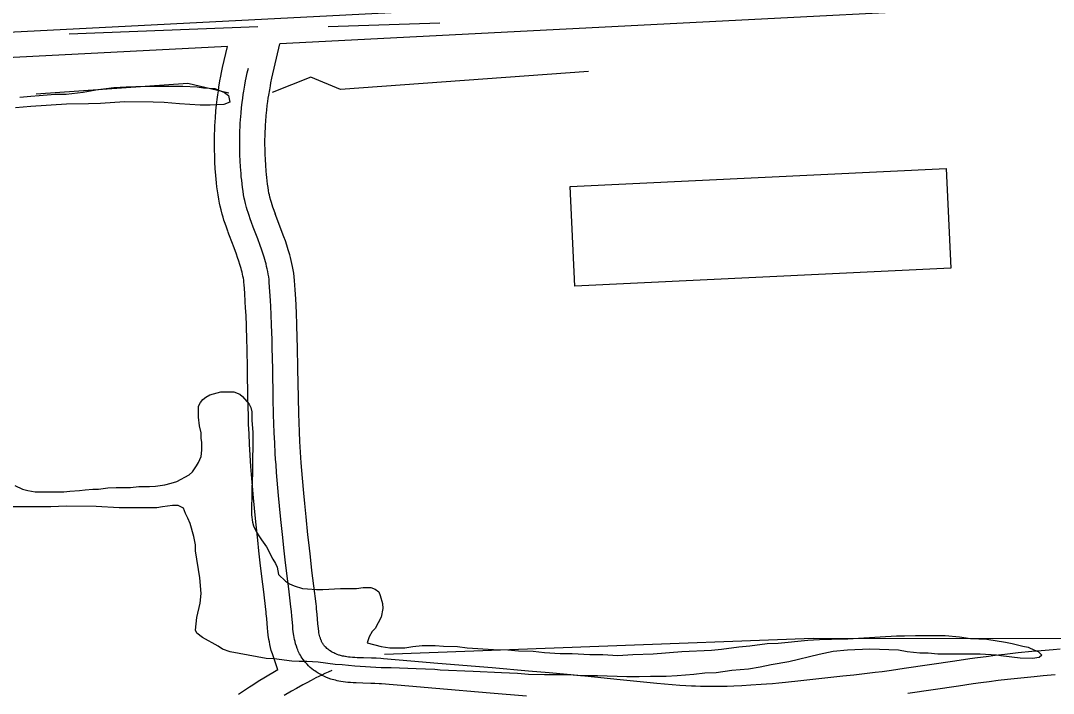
# Model space of a CAD drawing. Extents: x 3313442 to 3351311, y 721974 to 747360.
# Drawn here: x 3329799 to 3330412, y 732051 to 732451 of the extents above; entities that cross this region are included whole.
import ezdxf

# ---------------------------------------------------------------- set-up
doc = ezdxf.new("R2010")
doc.units = 0
for name, color, linetype in [('V-BLDG-OTLN', 7, 'Continuous'), ('V-ROAD-CNTR', 7, 'Continuous'), ('V-SITE-VEGE', 7, 'Continuous'), ('V-TOPO-SHOR', 7, 'Continuous')]:
    doc.layers.add(name, color=color, linetype=linetype)

msp = doc.modelspace()

# ---------------------------------------------------------------- linework, layer by layer
at = {"layer": 'V-BLDG-OTLN'}
msp.add_lwpolyline([(3330125.01, 732352.35), (3330348.37, 732363.03), (3330351.2, 732303.91), (3330127.84, 732293.23)], close=True, dxfattribs=at)
at = {"layer": 'V-ROAD-CNTR'}
for points in [[(3330624.38, 732486.76), (3328301.96, 732367.4), (3327955.05, 732352.67)], [(3330625.15, 732471.78), (3329952.6, 732437.22)], [(3329949.92, 732335.99), (3329949.13, 732338.2), (3329948.5, 732340.02), (3329947.99, 732341.58), (3329947.58, 732342.92), (3329947.26, 732344.02), (3329946.7, 732346.06), (3329946.35, 732347.51), (3329946.13, 732348.51), (3329945.82, 732350.11), (3329945.57, 732351.73), (3329945.3, 732353.71), (3329945.05, 732355.73), (3329944.83, 732357.69), (3329944.64, 732359.6), (3329944.47, 732361.41), (3329944.19, 732365.05), (3329943.99, 732368.44), (3329943.86, 732371.62), (3329943.79, 732374.62), (3329943.76, 732377.44), (3329943.77, 732380.08), (3329943.82, 732382.55), (3329943.89, 732384.88), (3329943.98, 732387.06), (3329944.09, 732389.1), (3329944.21, 732390.97), (3329944.5, 732394.61), (3329944.81, 732397.73), (3329945.13, 732400.46), (3329945.44, 732402.85), (3329945.73, 732404.93), (3329946.01, 732406.71), (3329946.55, 732409.92), (3329946.99, 732412.28), (3329947.33, 732414.02), (3329947.89, 732416.68), (3329952.6, 732437.22)], [(3329921.46, 732435.62), (3328903.66, 732383.31)], [(3329921.67, 732325.89), (3329920.81, 732328.29), (3329920.05, 732330.5), (3329919.4, 732332.49), (3329918.86, 732334.25), (3329918.38, 732335.87), (3329917.64, 732338.6), (3329917.12, 732340.75), (3329916.75, 732342.46), (3329916.27, 732344.93), (3329915.88, 732347.4), (3329915.55, 732349.89), (3329915.26, 732352.23), (3329915, 732354.5), (3329914.78, 732356.7), (3329914.58, 732358.88), (3329914.26, 732363.02), (3329914.03, 732366.94), (3329913.88, 732370.63), (3329913.79, 732374.1), (3329913.76, 732377.36), (3329913.77, 732380.42), (3329913.82, 732383.29), (3329913.91, 732385.99), (3329914.02, 732388.51), (3329914.14, 732390.89), (3329914.29, 732393.15), (3329914.62, 732397.27), (3329914.98, 732400.92), (3329915.35, 732404.1), (3329915.71, 732406.89), (3329916.06, 732409.32), (3329916.39, 732411.48), (3329917.01, 732415.15), (3329917.52, 732417.93), (3329917.94, 732420.05), (3329918.6, 732423.14), (3329921.46, 732435.62)], [(3329935.79, 732330.94), (3329934.97, 732333.24), (3329934.28, 732335.26), (3329933.7, 732337.03), (3329933.22, 732338.58), (3329932.82, 732339.95), (3329932.17, 732342.33), (3329931.74, 732344.13), (3329931.44, 732345.48), (3329931.05, 732347.52), (3329930.72, 732349.56), (3329930.42, 732351.8), (3329930.16, 732353.98), (3329929.92, 732356.09), (3329929.71, 732358.15), (3329929.53, 732360.15), (3329929.23, 732364.03), (3329929.01, 732367.69), (3329928.87, 732371.13), (3329928.79, 732374.36), (3329928.76, 732377.4), (3329928.77, 732380.25), (3329928.82, 732382.92), (3329928.9, 732385.43), (3329929, 732387.79), (3329929.12, 732389.99), (3329929.25, 732392.06), (3329929.56, 732395.94), (3329929.9, 732399.32), (3329930.24, 732402.28), (3329930.57, 732404.87), (3329930.89, 732407.12), (3329931.2, 732409.1), (3329931.78, 732412.54), (3329932.25, 732415.11), (3329932.64, 732417.03), (3329933.25, 732419.91), (3329933.9, 732422.77)], [(3329991.6, 732073.11), (3329990.61, 732073.29), (3329989.88, 732073.44), (3329989.2, 732073.6), (3329988.6, 732073.76), (3329988.04, 732073.92), (3329987.62, 732074.05), (3329986.61, 732074.4), (3329985.83, 732074.72), (3329985.16, 732075.01), (3329984.59, 732075.29), (3329984.09, 732075.56), (3329983.65, 732075.8), (3329983.34, 732075.99), (3329982.58, 732076.48), (3329982.07, 732076.83), (3329981.75, 732077.07), (3329981.14, 732077.55), (3329980.58, 732078.02), (3329980.03, 732078.52), (3329979.58, 732078.97), (3329979.19, 732079.4), (3329978.85, 732079.8), (3329978.55, 732080.19), (3329978.29, 732080.57), (3329978.04, 732080.96), (3329977.82, 732081.33), (3329977.62, 732081.7), (3329977.42, 732082.08), (3329977.25, 732082.46), (3329977.09, 732082.83), (3329976.97, 732083.14), (3329976.65, 732084.04), (3329976.4, 732084.84), (3329976.19, 732085.66), (3329976, 732086.48), (3329975.84, 732087.3), (3329975.71, 732088.04), (3329975.46, 732089.74), (3329975.28, 732091.27), (3329975.15, 732092.64), (3329974.69, 732098.29), (3329974.43, 732101.31), (3329974.27, 732102.95), (3329974.09, 732104.54), (3329972.79, 732115.11), (3329971.68, 732124.29), (3329970.74, 732132.3), (3329969.94, 732139.31), (3329969.27, 732145.42), (3329968.13, 732156.14), (3329967.34, 732164.16), (3329966.78, 732170.15), (3329965.99, 732179.19), (3329965.63, 732183.68), (3329965.28, 732188.17), (3329965.05, 732191.45), (3329964.85, 732194.61), (3329964.51, 732200.82), (3329964.25, 732206.63), (3329964.05, 732212.11), (3329963.89, 732217.25), (3329963.66, 732226.98), (3329963.35, 732244.15), (3329963.1, 732257.09), (3329962.98, 732262.01), (3329962.72, 732270.57), (3329962.47, 732277.03), (3329962.24, 732281.89), (3329962.04, 732285.56), (3329961.7, 732291.03), (3329961.29, 732296.61), (3329961.08, 732298.76), (3329960.81, 732300.9), (3329960.49, 732302.93), (3329960.13, 732304.87), (3329959.75, 732306.72), (3329959.34, 732308.47), (3329958.92, 732310.14), (3329958.48, 732311.8), (3329957.61, 732314.77), (3329956.72, 732317.54), (3329955.86, 732320.07), (3329955.02, 732322.41), (3329953.47, 732326.57), (3329950.81, 732333.57), (3329949.86, 732336.14)], [(3329951.46, 732065.28), (3329948.14, 732074.67), (3329947.53, 732076.67), (3329947.05, 732078.52), (3329946.66, 732080.23), (3329946.35, 732081.79), (3329946.09, 732083.29), (3329945.72, 732085.82), (3329945.46, 732088.03), (3329945.27, 732089.95), (3329944.79, 732095.82), (3329944.56, 732098.54), (3329944.44, 732099.74), (3329944.3, 732101), (3329943.01, 732111.49), (3329941.89, 732120.75), (3329940.94, 732128.85), (3329940.13, 732135.95), (3329939.44, 732142.19), (3329938.29, 732153.08), (3329937.48, 732161.28), (3329936.9, 732167.45), (3329936.09, 732176.68), (3329935.72, 732181.33), (3329935.36, 732185.98), (3329935.12, 732189.45), (3329934.9, 732192.84), (3329934.55, 732199.32), (3329934.27, 732205.41), (3329934.06, 732211.1), (3329933.9, 732216.44), (3329933.67, 732226.35), (3329933.36, 732243.59), (3329933.11, 732256.43), (3329932.99, 732261.18), (3329932.74, 732269.53), (3329932.5, 732275.73), (3329932.28, 732280.37), (3329932.09, 732283.81), (3329931.77, 732289), (3329931.39, 732294.08), (3329931.27, 732295.43), (3329931.11, 732296.67), (3329930.92, 732297.89), (3329930.69, 732299.09), (3329930.45, 732300.27), (3329930.18, 732301.44), (3329929.89, 732302.59), (3329929.6, 732303.67), (3329928.92, 732305.97), (3329928.24, 732308.12), (3329927.53, 732310.18), (3329926.83, 732312.14), (3329925.39, 732316.01), (3329922.72, 732323.04), (3329921.73, 732325.73)], [(3329988.91, 732058.35), (3329987.73, 732058.57), (3329986.64, 732058.8), (3329985.61, 732059.04), (3329984.65, 732059.29), (3329983.75, 732059.54), (3329982.92, 732059.8), (3329981.35, 732060.35), (3329979.99, 732060.89), (3329978.81, 732061.42), (3329977.78, 732061.93), (3329976.88, 732062.4), (3329976.09, 732062.85), (3329975.41, 732063.26), (3329974.22, 732064.02), (3329973.34, 732064.64), (3329972.67, 732065.13), (3329971.69, 732065.9), (3329970.7, 732066.73), (3329969.67, 732067.67), (3329968.74, 732068.6), (3329967.9, 732069.52), (3329967.14, 732070.43), (3329966.45, 732071.32), (3329965.84, 732072.2), (3329965.28, 732073.06), (3329964.78, 732073.91), (3329964.33, 732074.73), (3329963.92, 732075.55), (3329963.55, 732076.34), (3329963.22, 732077.11), (3329962.92, 732077.87), (3329962.39, 732079.35), (3329961.97, 732080.76), (3329961.62, 732082.09), (3329961.33, 732083.35), (3329961.09, 732084.54), (3329960.9, 732085.66), (3329960.59, 732087.78), (3329960.37, 732089.65), (3329960.21, 732091.29), (3329959.74, 732097.05), (3329959.5, 732099.92), (3329959.36, 732101.35), (3329959.19, 732102.77), (3329957.9, 732113.3), (3329956.79, 732122.52), (3329955.84, 732130.58), (3329955.04, 732137.63), (3329954.35, 732143.8), (3329953.21, 732154.61), (3329952.41, 732162.72), (3329951.84, 732168.8), (3329951.04, 732177.93), (3329950.67, 732182.5), (3329950.32, 732187.07), (3329950.08, 732190.45), (3329949.88, 732193.72), (3329949.53, 732200.07), (3329949.26, 732206.02), (3329949.06, 732211.61), (3329948.9, 732216.84), (3329948.66, 732226.67), (3329948.35, 732243.87), (3329948.11, 732256.76), (3329947.99, 732261.59), (3329947.73, 732270.05), (3329947.48, 732276.38), (3329947.26, 732281.13), (3329947.07, 732284.69), (3329946.73, 732290.02), (3329946.34, 732295.35), (3329946.17, 732297.1), (3329945.96, 732298.78), (3329945.7, 732300.41), (3329945.41, 732301.98), (3329945.1, 732303.49), (3329944.76, 732304.96), (3329944.41, 732306.37), (3329944.04, 732307.73), (3329943.27, 732310.37), (3329942.48, 732312.83), (3329941.69, 732315.12), (3329940.93, 732317.27), (3329939.43, 732321.29), (3329936.77, 732328.3), (3329935.79, 732330.94)], [(3330416.14, 732077.49), (3330411.98, 732077.17), (3330404.77, 732076.56), (3330399.35, 732076.06), (3330391.26, 732075.25), (3330383.19, 732074.38), (3330377.46, 732073.71), (3330372.09, 732073.04), (3330367.07, 732072.38), (3330362.38, 732071.73), (3330353.65, 732070.48), (3330323.42, 732065.97), (3330315.95, 732064.9), (3330310.36, 732064.15), (3330306.19, 732063.61), (3330299.92, 732062.84), (3330293.6, 732062.14), (3330286.99, 732061.43), (3330262.17, 732058.7), (3330252.95, 732057.75), (3330248.96, 732057.37), (3330245.21, 732057.03), (3330241.71, 732056.74), (3330238.45, 732056.48), (3330232.31, 732056.05), (3330226.98, 732055.75), (3330222.33, 732055.54), (3330218.28, 732055.41), (3330214.75, 732055.33), (3330211.66, 732055.29), (3330208.97, 732055.29), (3330206.65, 732055.3), (3330202.52, 732055.38), (3330199.46, 732055.48), (3330197.19, 732055.57), (3330193.75, 732055.76), (3330190.29, 732056), (3330185.55, 732056.38), (3330176.52, 732057.16), (3330168.62, 732057.9), (3330154.71, 732059.27), (3330133.76, 732061.4), (3330123.22, 732062.45), (3330112.66, 732063.44), (3330100.32, 732064.53), (3330078.78, 732066.38), (3330046.51, 732069.08), (3330030.4, 732070.43), (3330014.23, 732071.82), (3330012.67, 732071.94), (3330009.73, 732072.11), (3330007.03, 732072.22), (3330002.38, 732072.34), (3329998.54, 732072.47), (3329997.04, 732072.54), (3329995.66, 732072.64), (3329994.43, 732072.75), (3329993.32, 732072.87), (3329992.32, 732073), (3329991.23, 732073.17)], [(3329951.46, 732065.28), (3329943.09, 732060.28), (3329940.74, 732058.86), (3329938.56, 732057.51), (3329936.52, 732056.23), (3329934.59, 732054.98), (3329931.08, 732052.66), (3329928.01, 732050.53)], [(3329983.45, 732064.88), (3329981.31, 732063.93), (3329979.33, 732063.02), (3329977.48, 732062.14), (3329974.06, 732060.46), (3329971.1, 732058.95), (3329968.53, 732057.59), (3329966.3, 732056.39), (3329962.41, 732054.22), (3329959.51, 732052.56), (3329955.17, 732050.02)], [(3330413.2, 732062.22), (3330406.1, 732061.62), (3330400.78, 732061.13), (3330392.81, 732060.33), (3330384.87, 732059.47), (3330379.26, 732058.82), (3330374, 732058.16), (3330369.08, 732057.51), (3330364.47, 732056.88), (3330355.82, 732055.64), (3330325.58, 732051.12)], [(3330099.02, 732049.59), (3330077.52, 732051.44), (3330045.26, 732054.13), (3330029.13, 732055.49), (3330013, 732056.87), (3330011.64, 732056.98), (3330009.02, 732057.13), (3330006.55, 732057.22), (3330001.93, 732057.34), (3329997.9, 732057.48), (3329996.14, 732057.57), (3329994.49, 732057.69), (3329992.95, 732057.82), (3329991.51, 732057.98), (3329990.17, 732058.16), (3329988.91, 732058.35)]]:
    msp.add_lwpolyline(points, dxfattribs=at)
at = {"layer": 'V-SITE-VEGE'}
for points in [[(3329798.14, 732405.43), (3329804.74, 732405.97), (3329809.69, 732406.52), (3329819.04, 732407.33), (3329825.64, 732407.32), (3329835.81, 732408.41), (3329843.23, 732409.78), (3329853.95, 732411.14), (3329861.38, 732411.68), (3329872.65, 732411.94), (3329894.92, 732411.92), (3329903.44, 732411.63), (3329907.28, 732411.07), (3329913.88, 732410.52), (3329919.65, 732408.31), (3329922.12, 732406.38)], [(3329922.12, 732406.38), (3329922.94, 732402.53), (3329919.37, 732401.16), (3329911.12, 732400.62), (3329905.35, 732400.63), (3329892.98, 732401.47), (3329883.91, 732402.3), (3329877.31, 732402.59), (3329860.27, 732402.61), (3329845.97, 732401.8), (3329838.83, 732401.53), (3329825.9, 732401.28), (3329804.74, 732399.92), (3329795.66, 732399.11)], [(3329795.12, 732174.8), (3329799.79, 732172.59), (3329802.81, 732171.77), (3329807.21, 732170.94), (3329824.25, 732170.92), (3329827.83, 732171.46), (3329833.6, 732171.73), (3329836.9, 732172.28), (3329841.57, 732172.54), (3329844.87, 732172.54), (3329850.37, 732173.36), (3329855.32, 732173.63), (3329863.84, 732173.62), (3329868.79, 732174.16), (3329875.11, 732174.15), (3329878.69, 732174.42), (3329884.18, 732175.24), (3329888.03, 732176.06), (3329891.33, 732177.16), (3329898.76, 732181), (3329900.69, 732182.92), (3329903.16, 732186.49), (3329904.27, 732188.41), (3329905.92, 732191.98), (3329906.2, 732195.83), (3329906.21, 732200.51), (3329905.93, 732202.71), (3329905.94, 732206), (3329904.84, 732210.13), (3329904.3, 732215.35), (3329904.31, 732221.95), (3329905.41, 732224.15), (3329906.79, 732225.8), (3329908.71, 732227.17), (3329910.91, 732228.54), (3329917.51, 732230.45), (3329925.21, 732230.45), (3329928.78, 732229.07), (3329930.43, 732227.69), (3329934.27, 732223.01), (3329935.37, 732221.09), (3329935.92, 732218.61), (3329935.91, 732213.39), (3329936.45, 732206.52), (3329936.42, 732182.05), (3329935.86, 732172.71), (3329935.84, 732157.31), (3329936.39, 732152.91), (3329936.93, 732150.71), (3329938.58, 732147.41), (3329939.68, 732145.49), (3329941.6, 732142.46), (3329944.62, 732138.33), (3329948.46, 732130.91), (3329950.1, 732128.43), (3329950.92, 732126.23), (3329951.74, 732121.83), (3329955.86, 732117.98), (3329958.33, 732116.33), (3329961.08, 732115.22), (3329966.03, 732113.57), (3329969.05, 732113.29)], [(3330047.89, 732065.09), (3330044.59, 732065.36), (3330033.59, 732065.93), (3330018.75, 732066.5), (3330012.7, 732066.5), (3329997.04, 732067.35), (3329989.62, 732068.18), (3329985.49, 732068.46), (3329975.32, 732069.85), (3329968.72, 732070.13), (3329964.05, 732070.14), (3329959.65, 732070.42), (3329949.21, 732071.8), (3329944.53, 732072.08), (3329923.1, 732075.96), (3329918.43, 732077.61), (3329915.95, 732079.27), (3329906.62, 732084.5), (3329903.32, 732086.98), (3329902.5, 732088.91), (3329903.33, 732096.33), (3329905.27, 732104.84), (3329905.82, 732110.62), (3329905.01, 732119.96), (3329902.55, 732135.91), (3329902.56, 732139.48), (3329902.01, 732141.41), (3329901.46, 732144.43), (3329899.27, 732152.13), (3329897.9, 732155.43), (3329896.53, 732158.19), (3329895.44, 732161.21), (3329892.14, 732162.86), (3329888.84, 732162.87), (3329882.79, 732162.05), (3329879.49, 732161.5), (3329857.23, 732161.53), (3329843.48, 732162.37), (3329825.62, 732162.39), (3329816.54, 732162.13), (3329786.58, 732162.17)], [(3329969.05, 732113.29), (3329974.27, 732113.01), (3329978.12, 732113), (3329988.57, 732113.54), (3329998.19, 732113.53), (3330002.04, 732114.08), (3330006.71, 732114.07), (3330009.19, 732113.24), (3330011.38, 732111.59), (3330012.2, 732109.39), (3330013.57, 732104.71), (3330013.85, 732101.69), (3330012.74, 732096.47), (3330009.16, 732089.88), (3330007.51, 732087.95), (3330005.58, 732084.93), (3330004.47, 732081.36), (3330012.72, 732079.15), (3330017.94, 732078.32), (3330026.74, 732078.31), (3330031.69, 732079.13), (3330037.18, 732079.67), (3330044.88, 732079.66), (3330049.83, 732079.38), (3330058.08, 732079.09), (3330063.85, 732078.26), (3330079.52, 732077.42), (3330088.04, 732077.14), (3330094.36, 732076.58), (3330103.16, 732076.29), (3330109.75, 732075.46), (3330119.1, 732074.9), (3330126.25, 732074.89), (3330136.69, 732074.33), (3330144.39, 732074.32), (3330153.46, 732073.76), (3330162.26, 732074.3), (3330174.35, 732074.83), (3330191.4, 732076.19), (3330208.99, 732076.99), (3330215.04, 732077.53), (3330225.21, 732078.89), (3330231.81, 732079.44), (3330241.98, 732080.8), (3330248.58, 732081.06), (3330266.18, 732082.97), (3330276.62, 732083.5), (3330280.2, 732083.5), (3330290.09, 732083.76), (3330296.42, 732084.03), (3330318.96, 732085.38), (3330323.63, 732085.37), (3330330.23, 732085.64), (3330347.82, 732085.62), (3330356.34, 732084.78), (3330362.94, 732083.95), (3330372.56, 732083.39), (3330383.56, 732081.73), (3330387.68, 732080.9), (3330394, 732079.24), (3330397.02, 732078.69), (3330400.87, 732077.03), (3330403.06, 732076.2), (3330405.26, 732074), (3330403.61, 732072.63), (3330399.76, 732072.08), (3330392.34, 732072.09), (3330380.79, 732073.48), (3330378.32, 732074.03), (3330368.7, 732074.6), (3330343.41, 732074.63), (3330337.64, 732075.18), (3330332.69, 732075.19), (3330325.27, 732076.03), (3330320.05, 732076.85), (3330303, 732077.43), (3330289.81, 732076.89), (3330281.29, 732076.08), (3330273.04, 732074.44), (3330254.89, 732070.06), (3330244.44, 732068.15), (3330237.84, 732066.78), (3330230.97, 732065.69), (3330221.07, 732064.88), (3330211.72, 732063.52), (3330205.13, 732063.25), (3330198.52, 732062.43), (3330188.63, 732061.62), (3330182.03, 732061.35), (3330172.69, 732061.36), (3330166.09, 732061.09), (3330158.67, 732061.1), (3330141.35, 732061.68), (3330131.18, 732061.69), (3330124.58, 732062.25), (3330109.74, 732062.26), (3330100.39, 732062.55), (3330093.79, 732063.11), (3330084.17, 732063.4), (3330067.4, 732064.24), (3330047.89, 732065.09)]]:
    msp.add_lwpolyline(points, dxfattribs=at)
at = {"layer": 'V-TOPO-SHOR'}
for p, q in [((3330047.71, 732449.36), (3329981.27, 732447.2)), ((3329939.49, 732447.32), (3329827.49, 732442.94))]:
    msp.add_line(p, q, dxfattribs=at)
for points in [[(3330135.9, 732420.7), (3329988.68, 732410.09), (3329971.09, 732417.41), (3329948.06, 732408.32)], [(3329922.24, 732407.93), (3329897.84, 732413.63), (3329807.91, 732407.31)], [(3330570.61, 732064.99), (3330490.6, 732080.48), (3330428.63, 732083.71), (3330269.47, 732083.92), (3330014.73, 732074.31)]]:
    msp.add_lwpolyline(points, dxfattribs=at)

doc.saveas('drawing.dxf')
